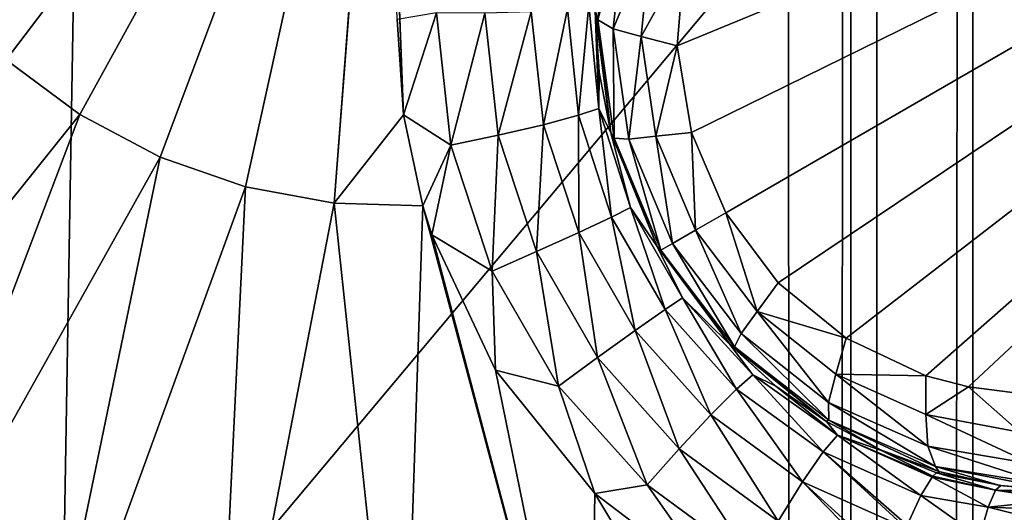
# Model space of a CAD drawing. Header units: metres. Extents: x -206 to 75, y -104 to 104.
# Tile 279 of 656: x -170.007 to -168.395, y 47.418 to 48.224. Entities that reach past the tile are written whole.
import ezdxf

# ---------------------------------------------------------------- set-up
doc = ezdxf.new("R2010")
doc.units = ezdxf.units.M
doc.layers.add('solid_01_1-CONSUMER_THERM_B_125288', color=7, linetype='CONTINUOUS')

msp = doc.modelspace()

# ---------------------------------------------------------------- linework, layer by layer
at = {"layer": 'solid_01_1-CONSUMER_THERM_B_125288'}
for points in [[(-168.648926, 67.29171), (-200.493088, -75.033852), (-200.514557, 74.966148)], [(-106.887138, 47.939438, 1.5), (-97.174187, 56.091938, 1.5), (-200.514557, 74.966148, 1.5)], [(-107.910683, 47.194191, 1.5), (-106.887138, 47.939438, 1.5), (-200.514557, 74.966148, 1.5)], [(-108.467331, 46.871483, 1.5), (-107.910683, 47.194191, 1.5), (-200.514557, 74.966148, 1.5)], [(-109.048912, 46.586853, 1.5), (-108.467331, 46.871483, 1.5), (-200.514557, 74.966148, 1.5)], [(-109.651024, 46.343178, 1.5), (-109.048912, 46.586853, 1.5), (-200.514557, 74.966148, 1.5)], [(-110.268845, 46.142639, 1.5), (-109.651024, 46.343178, 1.5), (-200.514557, 74.966148, 1.5)], [(-110.897278, 45.986664, 1.5), (-110.268845, 46.142639, 1.5), (-200.514557, 74.966148, 1.5)], [(-111.53109, 45.875885, 1.5), (-110.897278, 45.986664, 1.5), (-200.514557, 74.966148, 1.5)], [(-112.794189, 45.78849, 1.5), (-111.53109, 45.875885, 1.5), (-200.514557, 74.966148, 1.5)], [(-168.100571, 58.189758, 1.5), (-112.794189, 45.78849, 1.5), (-200.514557, 74.966148, 1.5)], [(-168.648926, 67.29171), (-168.75058, 66.747505), (-200.493088, -75.033852)], [(-168.75058, 66.747505), (-168.750504, 66.193886), (-200.493088, -75.033852)], [(-168.750504, 66.193886), (-168.731537, -66.252495), (-200.493088, -75.033852)], [(-168.750504, 66.193886), (-168.648697, 65.649712), (-168.731537, -66.252495)], [(-168.648697, 65.649712), (-168.629883, -65.70829), (-168.731537, -66.252495)], [(-168.648697, 65.649712), (-168.448624, 65.133507), (-168.629883, -65.70829)], [(-168.448624, 65.133507), (-168.429977, -65.192032), (-168.629883, -65.70829)], [(-168.448624, 65.133507), (-168.15712, 64.662857), (-168.429977, -65.192032)], [(-168.15712, 64.662857), (-168.138596, -64.721298), (-168.429977, -65.192032)], [(-76.404617, 63.580017, 75.400002), (-185.604614, 63.572178, 75.400002), (-92.716316, 42.429672, 75.400002)], [(-185.604614, 63.572178, 75.400002), (-93.500069, 42.491352, 75.400002), (-92.716316, 42.429672, 75.400002)], [(-185.604614, 63.572178, 75.400002), (-168.500076, 42.491318, 75.400002), (-93.500069, 42.491352, 75.400002)], [(-185.604614, 63.572178, 75.400002), (-169.283829, 42.429634, 75.400002), (-168.500076, 42.491318, 75.400002)], [(-185.604614, 63.572178, 75.400002), (-170.048279, 42.246105, 75.400002), (-169.283829, 42.429634, 75.400002)], [(-185.604477, 61.572178, 72.400002), (-168.604477, 61.573399, 72.400002), (-175.833084, 45.863281, 72.400002)], [(-168.604477, 61.573399, 72.400002), (-174.79277, 46.666443, 72.400002), (-175.833084, 45.863281, 72.400002)], [(-168.604477, 61.573399, 72.400002), (-173.664642, 47.33952, 72.400002), (-174.79277, 46.666443, 72.400002)], [(-168.604477, 61.573399, 72.400002), (-172.463898, 47.873474, 72.400002), (-173.664642, 47.33952, 72.400002)], [(-168.604477, 61.573399, 72.400002), (-171.208054, 48.260414, 72.400002), (-172.463898, 47.873474, 72.400002)], [(-168.604477, 61.573399, 69.400002), (-167.103424, 47.073505, 63.5), (-168.603424, 47.073399, 63.5)], [(-168.604477, 61.573399, 69.400002), (-168.603424, 47.073399, 63.5), (-168.604477, 61.573399, 72.400002)], [(-168.603546, 48.573399, 69.900002), (-168.604477, 61.573399, 72.400002), (-168.603424, 47.073399, 63.5)], [(-167.104019, 55.223503, 66.816208), (-167.103424, 47.073505, 63.5), (-168.604477, 61.573399, 69.400002)], [(-170.135971, 48.264996, 18.093229), (-170.029343, 48.158318, 18.126783), (-169.412643, 48.9706, 18.393747)], [(-170.029343, 48.158318, 18.126783), (-169.908966, 48.069164, 18.164671), (-169.412643, 48.9706, 18.393747)], [(-169.908966, 48.069164, 18.164671), (-169.77742, 47.999462, 18.20607), (-169.412643, 48.9706, 18.393747)], [(-169.77742, 47.999462, 18.20607), (-169.637558, 47.95071, 18.250088), (-169.412643, 48.9706, 18.393747)], [(-169.637558, 47.95071, 18.250088), (-169.492401, 47.923969, 18.295778), (-169.412643, 48.9706, 18.393747)], [(-169.492401, 47.923969, 18.295778), (-169.412613, 48.95845, 18.393747), (-169.412643, 48.9706, 18.393747)], [(-167.010834, 48.970943, 15.440842), (-168.930283, 48.181343, 16.639137), (-168.90715, 48.039722, 16.660566)], [(-167.010834, 48.970943, 15.440842), (-168.918274, 48.325169, 16.603502), (-168.930283, 48.181343, 16.639137)], [(-167.010834, 48.970943, 15.440842), (-168.90715, 48.039722, 16.660566), (-168.850952, 47.908134, 16.667709)], [(-167.010834, 48.970943, 15.440842), (-168.850952, 47.908134, 16.667709), (-168.765045, 47.793716, 16.660555)], [(-167.010834, 48.970943, 15.440842), (-168.765045, 47.793716, 16.660555), (-168.653931, 47.702934, 16.639118)], [(-167.010834, 48.970943, 15.440842), (-168.653931, 47.702934, 16.639118), (-168.523392, 47.641495, 16.603487)], [(-167.010834, 48.970943, 15.440842), (-168.523392, 47.641495, 16.603487), (-168.453156, 47.623371, 16.580467)], [(-167.010834, 48.970943, 15.440842), (-168.453156, 47.623371, 16.580467), (-168.381058, 47.614269, 16.554106)], [(-169.492401, 47.923969, 18.295778), (-169.378891, 48.068306, 18.350792), (-169.412613, 48.95845, 18.393747)], [(-169.378891, 48.068306, 18.350792), (-169.412521, 48.946461, 18.393747), (-169.412613, 48.95845, 18.393747)], [(-169.389084, 48.224438, 18.364557), (-169.412521, 48.946461, 18.393747), (-169.378891, 48.068306, 18.350792)], [(-168.603546, 48.573399, 69.900002), (-168.603424, 47.073399, 69.900002), (-169.941193, 46.978642, 69.900002)], [(-169.915466, 48.494781, 69.900002), (-168.603546, 48.573399, 69.900002), (-169.941193, 46.978642, 69.900002)], [(-168.603546, 48.573399, 69.900002), (-168.603424, 47.073399, 63.5), (-168.603424, 47.073399, 69.900002)], [(-171.208054, 48.260414, 69.900002), (-169.915466, 48.494781, 69.900002), (-169.941193, 46.978642, 69.900002)], [(-169.060669, 48.224098, 16.81061), (-169.03891, 48.413361, 16.764399), (-169.064789, 48.239399, 16.853397)], [(-169.016388, 48.385918, 16.696571), (-169.03891, 48.413361, 16.764399), (-169.060669, 48.224098, 16.81061)], [(-169.035507, 48.209164, 16.739864), (-169.016388, 48.385918, 16.696571), (-169.060669, 48.224098, 16.81061)], [(-169.035507, 48.209164, 16.739864), (-168.973434, 48.357014, 16.640163), (-169.016388, 48.385918, 16.696571)], [(-169.035507, 48.209164, 16.739864), (-168.989639, 48.196686, 16.679848), (-168.973434, 48.357014, 16.640163)], [(-168.973434, 48.357014, 16.640163), (-168.989639, 48.196686, 16.679848), (-168.918274, 48.325169, 16.603502)], [(-168.989639, 48.196686, 16.679848), (-168.930283, 48.181343, 16.639137), (-168.918274, 48.325169, 16.603502)], [(-171.208054, 48.260414, 69.900002), (-169.941193, 46.978642, 69.900002), (-171.252075, 46.696495, 69.900002)], [(-169.169403, 48.236965, 18.33046), (-169.149414, 48.052422, 18.312241), (-169.109894, 48.241901, 18.270632)], [(-169.149414, 48.052422, 18.312241), (-169.091919, 48.067795, 18.252222), (-169.109894, 48.241901, 18.270632)], [(-169.109894, 48.241901, 18.270632), (-169.091919, 48.067795, 18.252222), (-169.075073, 48.248558, 18.198982)], [(-169.091919, 48.067795, 18.252222), (-169.058807, 48.079082, 18.180342), (-169.075073, 48.248558, 18.198982)], [(-169.075073, 48.248558, 18.198982), (-169.058807, 48.079082, 18.180342), (-169.064789, 48.239399, 18.126163)], [(-169.058807, 48.079082, 18.180342), (-169.058258, 48.138321, 18.114407), (-169.064789, 48.239399, 18.126163)], [(-169.064789, 48.239399, 16.853397), (-169.064789, 48.239399, 18.126163), (-169.058258, 48.138321, 18.114407)], [(-169.03894, 48.039364, 16.876156), (-169.064789, 48.239399, 16.853397), (-169.058258, 48.138321, 18.114407)], [(-169.060669, 48.224098, 16.81061), (-169.064789, 48.239399, 16.853397), (-169.03894, 48.039364, 16.876156)], [(-169.389084, 48.224438, 18.364557), (-169.378891, 48.068306, 18.350792), (-169.32489, 48.235378, 18.376822)], [(-169.378891, 48.068306, 18.350792), (-169.301239, 48.019115, 18.358753), (-169.32489, 48.235378, 18.376822)], [(-169.245499, 48.234745, 18.367184), (-169.32489, 48.235378, 18.376822), (-169.301239, 48.019115, 18.358753)], [(-169.245499, 48.234745, 18.367184), (-169.301239, 48.019115, 18.358753), (-169.223526, 48.035244, 18.349083)], [(-169.245499, 48.234745, 18.367184), (-169.223526, 48.035244, 18.349083), (-169.169403, 48.236965, 18.33046)], [(-169.223526, 48.035244, 18.349083), (-169.149414, 48.052422, 18.312241), (-169.169403, 48.236965, 18.33046)], [(-169.0336, 48.030239, 16.839653), (-169.060669, 48.224098, 16.81061), (-169.03894, 48.039364, 16.876156)], [(-169.035507, 48.209164, 16.739864), (-169.060669, 48.224098, 16.81061), (-169.0336, 48.030239, 16.839653)], [(-169.009476, 48.028591, 16.767014), (-168.989639, 48.196686, 16.679848), (-169.035507, 48.209164, 16.739864)], [(-169.009476, 48.028591, 16.767014), (-169.035507, 48.209164, 16.739864), (-169.0336, 48.030239, 16.839653)], [(-169.009476, 48.028591, 16.767014), (-168.965347, 48.033531, 16.704649), (-168.989639, 48.196686, 16.679848)], [(-168.989639, 48.196686, 16.679848), (-168.965347, 48.033531, 16.704649), (-168.930283, 48.181343, 16.639137)], [(-168.965347, 48.033531, 16.704649), (-168.90715, 48.039722, 16.660566), (-168.930283, 48.181343, 16.639137)], [(-170.527176, 47.297962, 17.751116), (-169.908966, 48.069164, 18.164671), (-170.029343, 48.158318, 18.126783)], [(-169.058807, 48.079082, 18.180342), (-169.03891, 48.039265, 18.105808), (-169.058258, 48.138321, 18.114407)], [(-169.03894, 48.039364, 16.876156), (-169.058258, 48.138321, 18.114407), (-169.03891, 48.039265, 18.105808)], [(-169.091919, 48.067795, 18.252222), (-169.037964, 47.901268, 18.24276), (-169.058807, 48.079082, 18.180342)], [(-169.058807, 48.079082, 18.180342), (-169.006851, 47.916668, 18.17075), (-169.03891, 48.039265, 18.105808)], [(-169.037964, 47.901268, 18.24276), (-169.006851, 47.916668, 18.17075), (-169.058807, 48.079082, 18.180342)], [(-170.527176, 47.297962, 17.751116), (-170.267502, 47.124672, 17.832838), (-169.908966, 48.069164, 18.164671)], [(-170.267502, 47.124672, 17.832838), (-169.77742, 47.999462, 18.20607), (-169.908966, 48.069164, 18.164671)], [(-169.492401, 47.923969, 18.295778), (-169.347366, 47.919804, 18.341442), (-169.378891, 48.068306, 18.350792)], [(-169.378891, 48.068306, 18.350792), (-169.347366, 47.919804, 18.341442), (-169.301239, 48.019115, 18.358753)], [(-169.149414, 48.052422, 18.312241), (-169.091797, 47.876148, 18.302887), (-169.091919, 48.067795, 18.252222)], [(-169.091797, 47.876148, 18.302887), (-169.037964, 47.901268, 18.24276), (-169.091919, 48.067795, 18.252222)], [(-169.223526, 48.035244, 18.349083), (-169.161072, 47.844776, 18.339796), (-169.149414, 48.052422, 18.312241)], [(-169.161072, 47.844776, 18.339796), (-169.091797, 47.876148, 18.302887), (-169.149414, 48.052422, 18.312241)], [(-169.223526, 48.035244, 18.349083), (-169.301239, 48.019115, 18.358753), (-169.233627, 47.812603, 18.349483)], [(-169.223526, 48.035244, 18.349083), (-169.233627, 47.812603, 18.349483), (-169.161072, 47.844776, 18.339796)], [(-168.963547, 47.853222, 16.884199), (-169.03894, 48.039364, 16.876156), (-169.03891, 48.039265, 18.105808)], [(-169.0336, 48.030239, 16.839653), (-169.03894, 48.039364, 16.876156), (-168.963547, 47.853222, 16.884199)], [(-169.006851, 47.916668, 18.17075), (-168.963531, 47.853191, 18.098516), (-169.03891, 48.039265, 18.105808)], [(-168.963547, 47.853222, 16.884199), (-169.03891, 48.039265, 18.105808), (-168.963531, 47.853191, 18.098516)], [(-168.957138, 47.846874, 16.849575), (-169.0336, 48.030239, 16.839653), (-168.963547, 47.853222, 16.884199)], [(-169.009476, 48.028591, 16.767014), (-169.0336, 48.030239, 16.839653), (-168.957138, 47.846874, 16.849575)], [(-168.938004, 47.857922, 16.776274), (-168.965347, 48.033531, 16.704649), (-169.009476, 48.028591, 16.767014)], [(-168.938004, 47.857922, 16.776274), (-169.009476, 48.028591, 16.767014), (-168.957138, 47.846874, 16.849575)], [(-168.965347, 48.033531, 16.704649), (-168.900558, 47.879547, 16.713093), (-168.90715, 48.039722, 16.660566)], [(-168.938004, 47.857922, 16.776274), (-168.900558, 47.879547, 16.713093), (-168.965347, 48.033531, 16.704649)], [(-168.900558, 47.879547, 16.713093), (-168.850952, 47.908134, 16.667709), (-168.90715, 48.039722, 16.660566)], [(-169.347366, 47.919804, 18.341442), (-169.332489, 47.872341, 18.339279), (-169.301239, 48.019115, 18.358753)], [(-169.332489, 47.872341, 18.339279), (-169.233627, 47.812603, 18.349483), (-169.301239, 48.019115, 18.358753)], [(-170.267502, 47.124672, 17.832838), (-169.985504, 46.995312, 17.921591), (-169.77742, 47.999462, 18.20607)], [(-169.985504, 46.995312, 17.921591), (-169.637558, 47.95071, 18.250088), (-169.77742, 47.999462, 18.20607)], [(-169.985504, 46.995312, 17.921591), (-169.687881, 46.912968, 18.015265), (-169.637558, 47.95071, 18.250088)], [(-169.687881, 46.912968, 18.015265), (-169.492401, 47.923969, 18.295778), (-169.637558, 47.95071, 18.250088)], [(-169.687881, 46.912968, 18.015265), (-169.381714, 46.879593, 18.111626), (-169.492401, 47.923969, 18.295778)], [(-169.381714, 46.879593, 18.111626), (-169.347366, 47.919804, 18.341442), (-169.492401, 47.923969, 18.295778)], [(-169.381714, 46.879593, 18.111626), (-169.074295, 46.895988, 18.208385), (-169.347366, 47.919804, 18.341442)], [(-169.074295, 46.895988, 18.208385), (-169.332489, 47.872341, 18.339279), (-169.347366, 47.919804, 18.341442)], [(-169.037964, 47.901268, 18.24276), (-168.950409, 47.74968, 18.24276), (-169.006851, 47.916668, 18.17075)], [(-169.006851, 47.916668, 18.17075), (-168.921524, 47.768929, 18.17075), (-168.963531, 47.853191, 18.098516)], [(-168.950409, 47.74968, 18.24276), (-168.921524, 47.768929, 18.17075), (-169.006851, 47.916668, 18.17075)], [(-169.091797, 47.876148, 18.302887), (-168.999069, 47.715611, 18.302887), (-169.037964, 47.901268, 18.24276)], [(-168.999069, 47.715611, 18.302887), (-168.950409, 47.74968, 18.24276), (-169.037964, 47.901268, 18.24276)], [(-168.900558, 47.879547, 16.713093), (-168.799561, 47.746483, 16.704649), (-168.850952, 47.908134, 16.667709)], [(-168.799561, 47.746483, 16.704649), (-168.765045, 47.793716, 16.660555), (-168.850952, 47.908134, 16.667709)], [(-169.332489, 47.872341, 18.339279), (-169.227844, 47.650764, 18.335257), (-169.233627, 47.812603, 18.349483)], [(-169.074295, 46.895988, 18.208385), (-169.227844, 47.650764, 18.335257), (-169.332489, 47.872341, 18.339279)], [(-169.161072, 47.844776, 18.339796), (-169.060867, 47.671284, 18.339796), (-169.091797, 47.876148, 18.302887)], [(-169.060867, 47.671284, 18.339796), (-168.999069, 47.715611, 18.302887), (-169.091797, 47.876148, 18.302887)], [(-168.825897, 47.71072, 16.767012), (-168.900558, 47.879547, 16.713093), (-168.938004, 47.857922, 16.776274)], [(-168.825897, 47.71072, 16.767012), (-168.799561, 47.746483, 16.704649), (-168.900558, 47.879547, 16.713093)], [(-168.843811, 47.692501, 16.877464), (-168.963547, 47.853222, 16.884199), (-168.963531, 47.853191, 18.098516)], [(-168.957138, 47.846874, 16.849575), (-168.963547, 47.853222, 16.884199), (-168.843811, 47.692501, 16.877464)], [(-168.921524, 47.768929, 18.17075), (-168.843597, 47.69228, 18.104654), (-168.963531, 47.853191, 18.098516)], [(-168.843811, 47.692501, 16.877464), (-168.963531, 47.853191, 18.098516), (-168.843597, 47.69228, 18.104654)], [(-168.938004, 47.857922, 16.776274), (-168.957138, 47.846874, 16.849575), (-168.836517, 47.689007, 16.839653)], [(-168.825897, 47.71072, 16.767012), (-168.938004, 47.857922, 16.776274), (-168.836517, 47.689007, 16.839653)], [(-169.161072, 47.844776, 18.339796), (-169.233627, 47.812603, 18.349483), (-169.125, 47.624512, 18.349483)], [(-169.161072, 47.844776, 18.339796), (-169.125, 47.624512, 18.349483), (-169.060867, 47.671284, 18.339796)], [(-168.836517, 47.689007, 16.839653), (-168.957138, 47.846874, 16.849575), (-168.843811, 47.692501, 16.877464)], [(-169.227844, 47.650764, 18.335257), (-169.125, 47.624512, 18.349483), (-169.233627, 47.812603, 18.349483)], [(-168.799561, 47.746483, 16.704649), (-168.653931, 47.702934, 16.639118), (-168.765045, 47.793716, 16.660555)], [(-168.950409, 47.74968, 18.24276), (-168.83313, 47.619724, 18.252222), (-168.921524, 47.768929, 18.17075)], [(-168.921524, 47.768929, 18.17075), (-168.806808, 47.642761, 18.180342), (-168.843597, 47.69228, 18.104654)], [(-168.83313, 47.619724, 18.252222), (-168.806808, 47.642761, 18.180342), (-168.921524, 47.768929, 18.17075)], [(-168.999069, 47.715611, 18.302887), (-168.875183, 47.577614, 18.312241), (-168.950409, 47.74968, 18.24276)], [(-168.875183, 47.577614, 18.312241), (-168.83313, 47.619724, 18.252222), (-168.950409, 47.74968, 18.24276)], [(-168.682495, 47.597935, 16.739864), (-168.799561, 47.746483, 16.704649), (-168.825897, 47.71072, 16.767012)], [(-168.799561, 47.746483, 16.704649), (-168.67038, 47.643902, 16.679848), (-168.653931, 47.702934, 16.639118)], [(-168.682495, 47.597935, 16.739864), (-168.67038, 47.643902, 16.679848), (-168.799561, 47.746483, 16.704649)], [(-169.060867, 47.671284, 18.339796), (-168.927109, 47.521999, 18.349083), (-168.999069, 47.715611, 18.302887)], [(-168.927109, 47.521999, 18.349083), (-168.875183, 47.577614, 18.312241), (-168.999069, 47.715611, 18.302887)], [(-168.825897, 47.71072, 16.767012), (-168.836517, 47.689007, 16.839653), (-168.682129, 47.568676, 16.810608)], [(-168.682495, 47.597935, 16.739864), (-168.825897, 47.71072, 16.767012), (-168.682129, 47.568676, 16.810608)], [(-168.843811, 47.692501, 16.877464), (-168.843597, 47.69228, 18.104654), (-168.768982, 47.624367, 18.112694)], [(-168.686966, 47.566959, 16.856094), (-168.843811, 47.692501, 16.877464), (-168.768982, 47.624367, 18.112694)], [(-168.836517, 47.689007, 16.839653), (-168.843811, 47.692501, 16.877464), (-168.686966, 47.566959, 16.856094)], [(-168.806808, 47.642761, 18.180342), (-168.768982, 47.624367, 18.112694), (-168.843597, 47.69228, 18.104654)], [(-168.682129, 47.568676, 16.810608), (-168.836517, 47.689007, 16.839653), (-168.686966, 47.566959, 16.856094)], [(-168.67038, 47.643902, 16.679848), (-168.523392, 47.641495, 16.603487), (-168.653931, 47.702934, 16.639118)], [(-169.060867, 47.671284, 18.339796), (-169.125, 47.624512, 18.349483), (-168.979919, 47.462738, 18.358753)], [(-169.060867, 47.671284, 18.339796), (-168.979919, 47.462738, 18.358753), (-168.927109, 47.521999, 18.349083)], [(-169.227844, 47.650764, 18.335257), (-169.06546, 47.448792, 18.343145), (-169.125, 47.624512, 18.349483)], [(-169.074295, 46.895988, 18.208385), (-169.06546, 47.448792, 18.343145), (-169.227844, 47.650764, 18.335257)], [(-168.83313, 47.619724, 18.252222), (-168.691315, 47.517139, 18.270632), (-168.806808, 47.642761, 18.180342)], [(-168.806808, 47.642761, 18.180342), (-168.668152, 47.543972, 18.198982), (-168.768982, 47.624367, 18.112694)], [(-168.691315, 47.517139, 18.270632), (-168.668152, 47.543972, 18.198982), (-168.806808, 47.642761, 18.180342)], [(-168.519836, 47.526165, 16.696569), (-168.67038, 47.643902, 16.679848), (-168.682495, 47.597935, 16.739864)], [(-168.67038, 47.643902, 16.679848), (-168.523407, 47.577808, 16.640162), (-168.523392, 47.641495, 16.603487)], [(-168.519836, 47.526165, 16.696569), (-168.523407, 47.577808, 16.640162), (-168.67038, 47.643902, 16.679848)], [(-168.523407, 47.577808, 16.640162), (-168.453156, 47.623371, 16.580467), (-168.523392, 47.641495, 16.603487)], [(-169.06546, 47.448792, 18.343145), (-168.979919, 47.462738, 18.358753), (-169.125, 47.624512, 18.349483)], [(-168.875183, 47.577614, 18.312241), (-168.725327, 47.468067, 18.33046), (-168.83313, 47.619724, 18.252222)], [(-168.725327, 47.468067, 18.33046), (-168.691315, 47.517139, 18.270632), (-168.83313, 47.619724, 18.252222)], [(-168.668152, 47.543972, 18.198982), (-168.685974, 47.56636, 18.12392), (-168.768982, 47.624367, 18.112694)], [(-168.686966, 47.566959, 16.856094), (-168.768982, 47.624367, 18.112694), (-168.685974, 47.56636, 18.12392)], [(-168.523407, 47.577808, 16.640162), (-168.369095, 47.549011, 16.588625), (-168.453156, 47.623371, 16.580467)], [(-168.369095, 47.549011, 16.588625), (-168.381058, 47.614269, 16.554106), (-168.453156, 47.623371, 16.580467)], [(-168.682495, 47.597935, 16.739864), (-168.682129, 47.568676, 16.810608), (-168.507324, 47.492943, 16.764397)], [(-168.519836, 47.526165, 16.696569), (-168.682495, 47.597935, 16.739864), (-168.507324, 47.492943, 16.764397)], [(-168.927109, 47.521999, 18.349083), (-168.765289, 47.403259, 18.367184), (-168.875183, 47.577614, 18.312241)], [(-168.765289, 47.403259, 18.367184), (-168.725327, 47.468067, 18.33046), (-168.875183, 47.577614, 18.312241)], [(-168.523407, 47.577808, 16.640162), (-168.35025, 47.49744, 16.639465), (-168.369095, 47.549011, 16.588625)], [(-168.519836, 47.526165, 16.696569), (-168.35025, 47.49744, 16.639465), (-168.523407, 47.577808, 16.640162)], [(-168.682129, 47.568676, 16.810608), (-168.686966, 47.566959, 16.856094), (-168.597305, 47.519966, 16.839996)], [(-168.597305, 47.519966, 16.839996), (-168.686966, 47.566959, 16.856094), (-168.685974, 47.56636, 18.12392)], [(-168.668152, 47.543972, 18.198982), (-168.59581, 47.519299, 18.138186), (-168.685974, 47.56636, 18.12392)], [(-168.597305, 47.519966, 16.839996), (-168.685974, 47.56636, 18.12392), (-168.59581, 47.519299, 18.138186)], [(-168.682129, 47.568676, 16.810608), (-168.597305, 47.519966, 16.839996), (-168.501831, 47.484699, 16.82033)], [(-168.507324, 47.492943, 16.764397), (-168.682129, 47.568676, 16.810608), (-168.501831, 47.484699, 16.82033)], [(-168.691315, 47.517139, 18.270632), (-168.531464, 47.445686, 18.298189), (-168.668152, 47.543972, 18.198982)], [(-168.668152, 47.543972, 18.198982), (-168.531464, 47.445686, 18.298189), (-168.512955, 47.475742, 18.230299)], [(-168.668152, 47.543972, 18.198982), (-168.512955, 47.475742, 18.230299), (-168.511963, 47.476917, 18.225763)], [(-168.668152, 47.543972, 18.198982), (-168.511963, 47.476917, 18.225763), (-168.59581, 47.519299, 18.138186)], [(-168.927109, 47.521999, 18.349083), (-168.979919, 47.462738, 18.358753), (-168.804413, 47.334187, 18.376822)], [(-168.927109, 47.521999, 18.349083), (-168.804413, 47.334187, 18.376822), (-168.765289, 47.403259, 18.367184)], [(-168.725327, 47.468067, 18.33046), (-168.555649, 47.391769, 18.356613), (-168.691315, 47.517139, 18.270632)], [(-168.691315, 47.517139, 18.270632), (-168.555649, 47.391769, 18.356613), (-168.553635, 47.39674, 18.352715)], [(-168.691315, 47.517139, 18.270632), (-168.553635, 47.39674, 18.352715), (-168.531464, 47.445686, 18.298189)], [(-168.501831, 47.484699, 16.82033), (-168.597305, 47.519966, 16.839996), (-168.59581, 47.519299, 18.138186)], [(-168.59581, 47.519299, 18.138186), (-168.511963, 47.476917, 18.225763), (-168.50563, 47.482746, 18.193224)], [(-168.59581, 47.519299, 18.138186), (-168.50563, 47.482746, 18.193224), (-168.499832, 47.484108, 18.155281)], [(-168.501831, 47.484699, 16.82033), (-168.59581, 47.519299, 18.138186), (-168.499832, 47.484108, 18.155281)], [(-168.519836, 47.526165, 16.696569), (-168.507324, 47.492943, 16.764397), (-168.325623, 47.463703, 16.703558)], [(-168.519836, 47.526165, 16.696569), (-168.325623, 47.463703, 16.703558), (-168.35025, 47.49744, 16.639465)], [(-168.409058, 47.454102, 18.237627), (-168.50563, 47.482746, 18.193224), (-168.511963, 47.476917, 18.225763)], [(-168.507324, 47.492943, 16.764397), (-168.299179, 47.452316, 16.770613), (-168.325623, 47.463703, 16.703558)], [(-168.507324, 47.492943, 16.764397), (-168.401917, 47.461937, 16.797169), (-168.299179, 47.452316, 16.770613)], [(-168.507324, 47.492943, 16.764397), (-168.501831, 47.484699, 16.82033), (-168.401917, 47.461937, 16.797169)], [(-168.400452, 47.4617, 18.172096), (-168.499832, 47.484108, 18.155281), (-168.50563, 47.482746, 18.193224)], [(-168.409058, 47.454102, 18.237627), (-168.400452, 47.4617, 18.172096), (-168.50563, 47.482746, 18.193224)], [(-168.401917, 47.461937, 16.797169), (-168.501831, 47.484699, 16.82033), (-168.499832, 47.484108, 18.155281)], [(-168.401917, 47.461937, 16.797169), (-168.499832, 47.484108, 18.155281), (-168.400452, 47.4617, 18.172096)], [(-168.765289, 47.403259, 18.367184), (-168.581894, 47.320351, 18.393158), (-168.725327, 47.468067, 18.33046)], [(-168.725327, 47.468067, 18.33046), (-168.581894, 47.320351, 18.393158), (-168.577377, 47.333504, 18.388723)], [(-168.725327, 47.468067, 18.33046), (-168.577377, 47.333504, 18.388723), (-168.555649, 47.391769, 18.356613)], [(-168.420959, 47.426254, 18.304127), (-168.512955, 47.475742, 18.230299), (-168.531464, 47.445686, 18.298189)], [(-168.409058, 47.454102, 18.237627), (-168.511963, 47.476917, 18.225763), (-168.512955, 47.475742, 18.230299)], [(-168.420959, 47.426254, 18.304127), (-168.409058, 47.454102, 18.237627), (-168.512955, 47.475742, 18.230299)], [(-169.074295, 46.895988, 18.208385), (-168.772949, 46.961758, 18.303238), (-169.06546, 47.448792, 18.343145)], [(-169.06546, 47.448792, 18.343145), (-168.859756, 47.291996, 18.362978), (-168.979919, 47.462738, 18.358753)], [(-168.772949, 46.961758, 18.303238), (-168.859756, 47.291996, 18.362978), (-169.06546, 47.448792, 18.343145)], [(-168.859756, 47.291996, 18.362978), (-168.804413, 47.334187, 18.376822), (-168.979919, 47.462738, 18.358753)], [(-168.420959, 47.426254, 18.304127), (-168.305222, 47.438644, 18.266209), (-168.409058, 47.454102, 18.237627)], [(-168.400452, 47.4617, 18.172096), (-168.409058, 47.454102, 18.237627), (-168.299179, 47.452316, 18.184393)], [(-168.409058, 47.454102, 18.237627), (-168.305222, 47.438644, 18.266209), (-168.302139, 47.448914, 18.225876)], [(-168.409058, 47.454102, 18.237627), (-168.302139, 47.448914, 18.225876), (-168.299179, 47.452316, 18.184393)], [(-168.401917, 47.461937, 16.797169), (-168.400452, 47.4617, 18.172096), (-168.299179, 47.452316, 18.184393)], [(-168.401917, 47.461937, 16.797169), (-168.299179, 47.452316, 18.184393), (-168.299179, 47.452316, 16.770613)], [(-168.435226, 47.377293, 18.36202), (-168.531464, 47.445686, 18.298189), (-168.553635, 47.39674, 18.352715)], [(-168.435226, 47.377293, 18.36202), (-168.420959, 47.426254, 18.304127), (-168.531464, 47.445686, 18.298189)], [(-168.420959, 47.426254, 18.304127), (-168.308319, 47.421814, 18.304218), (-168.305222, 47.438644, 18.266209)], [(-168.435226, 47.377293, 18.36202), (-168.311356, 47.39888, 18.338903), (-168.420959, 47.426254, 18.304127)], [(-168.420959, 47.426254, 18.304127), (-168.311356, 47.39888, 18.338903), (-168.308319, 47.421814, 18.304218)]]:
    msp.add_3dface(points, dxfattribs=at)

doc.saveas('drawing.dxf')
